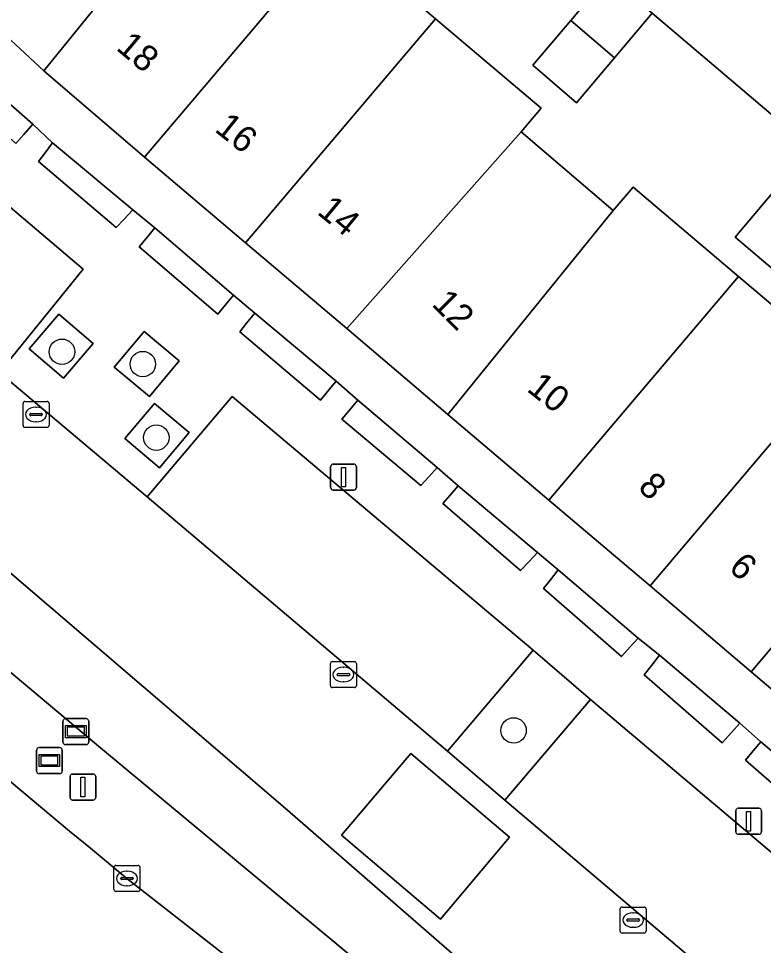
# Model space of a CAD drawing. Extents: x 156412 to 157779, y 382335 to 383768.
# Drawn here: x 157050.87 to 157079.52, y 382869.24 to 382904.89 of the extents above; entities that cross this region are included whole.
import ezdxf

# ---------------------------------------------------------------- set-up
doc = ezdxf.new("R2010")
doc.units = 0
for name, color, linetype in [('IMGEO_Berm_groen', 7, 'Continuous'), ('IMGEO_Boom', 7, 'Continuous'), ('IMGEO_Erf', 7, 'Continuous'), ('IMGEO_Groenvoorziening', 7, 'Continuous'), ('IMGEO_Haag', 7, 'Continuous'), ('IMGEO_Kolk', 7, 'Continuous'), ('IMGEO_Lichtmast', 7, 'Continuous'), ('IMGEO_OVBaan_gesloten', 7, 'Continuous'), ('IMGEO_Pand', 7, 'Continuous'), ('IMGEO_Pand_nummerreeks', 7, 'Continuous'), ('IMGEO_Parkeervlak_open', 7, 'Continuous'), ('IMGEO_Rijbaan_lokaal_gesloten', 7, 'Continuous'), ('IMGEO_Rijbaan_lokaal_open', 7, 'Continuous'), ('IMGEO_Voetpad_open', 7, 'Continuous'), ('IMGEO_Wegwijzer', 7, 'Continuous')]:
    doc.layers.add(name, color=color, linetype=linetype)

msp = doc.modelspace()

# ---------------------------------------------------------------- linework, layer by layer
at = {"layer": 'IMGEO_Berm_groen'}
for points in [[(157061.218, 382874.44), (157044.62, 382888.63), (157042.249, 382890.822), (157040.158, 382888.466), (157054.026, 382876.842), (157064.101, 382868.466), (157071.205, 382862.884), (157076.917, 382858.487), (157077.744, 382859.487)], [(157077.707, 382860.082), (157061.218, 382874.44)]]:
    msp.add_lwpolyline(points, dxfattribs=at)
at = {"layer": 'IMGEO_Boom'}
for centre in [(157052.538, 382892.073), (157055.648, 382891.598), (157056.167, 382888.77), (157069.909, 382877.51)]:
    msp.add_circle(centre, 0.489, dxfattribs=at)
at = {"layer": 'IMGEO_Erf'}
for points in [[(157082.934, 382876.466), (157079.046, 382879.765), (157075.157, 382883.065), (157071.268, 382886.365), (157067.379, 382889.664), (157063.49, 382892.964), (157059.602, 382896.263), (157055.713, 382899.563), (157051.839, 382902.879), (157048.2, 382906.264), (157047.866, 382906.651), (157044.615, 382910.42), (157044.337, 382910.83), (157041.542, 382914.944), (157041.305, 382915.392), (157038.976, 382919.795), (157038.795, 382920.253), (157036.968, 382924.901), (157036.857, 382925.379), (157035.623, 382930.709), (157034.472, 382935.677)], [(157049.056, 382919.757), (157051.324, 382916.339), (157053.225, 382917.778), (157056.229, 382914.217), (157055.327, 382913.457), (157058.192, 382910.708), (157058.956, 382911.626), (157063.017, 382908.179), (157066.906, 382904.879), (157070.964, 382901.436), (157070.194, 382900.528), (157073.738, 382897.502), (157074.513, 382898.406), (157078.565, 382894.973), (157082.457, 382891.676)], [(157081.34, 382899.915), (157075.234, 382905.095), (157073.784, 382903.373), (157072.334, 382901.651), (157070.652, 382903.092), (157072.105, 382904.817), (157073.558, 382906.542)], [(157049.923, 382902.132), (157051.414, 382900.824), (157052.174, 382900.111), (157055.262, 382897.527), (157056.106, 382896.836), (157059.141, 382894.249), (157059.952, 382893.555), (157063.086, 382890.937), (157063.917, 382890.211), (157066.966, 382887.621), (157067.779, 382886.911), (157070.828, 382884.357), (157071.619, 382883.687), (157074.699, 382881.06), (157075.52, 382880.404), (157078.608, 382877.784), (157079.414, 382877.065), (157082.481, 382874.48)], [(157080.123, 382895.05), (157078.429, 382896.485), (157079.884, 382898.2)]]:
    msp.add_lwpolyline(points, dxfattribs=at)
at = {"layer": 'IMGEO_Groenvoorziening'}
msp.add_lwpolyline([(157048.129, 382903.772), (157047.813, 382903.396), (157047.504, 382903.029), (157049.299, 382901.379), (157050.762, 382900.082), (157051.069, 382900.431), (157051.414, 382900.824), (157049.923, 382902.132)], dxfattribs=at)
for points in [[(157054.913, 382897.157), (157055.262, 382897.527), (157052.174, 382900.111), (157051.888, 382899.724), (157051.641, 382899.391), (157054.62, 382896.846)], [(157059.141, 382894.249), (157056.106, 382896.836), (157055.77, 382896.433), (157055.503, 382896.113), (157058.529, 382893.523), (157058.816, 382893.863)], [(157053.735, 382892.39), (157052.411, 382893.519), (157051.278, 382892.19), (157052.602, 382891.061)], [(157063.086, 382890.937), (157059.952, 382893.555), (157059.641, 382893.167), (157059.378, 382892.839), (157062.476, 382890.216), (157062.752, 382890.542)], [(157057.052, 382891.723), (157055.698, 382892.857), (157054.547, 382891.483), (157055.901, 382890.349)], [(157057.424, 382888.968), (157056.098, 382890.086), (157054.957, 382888.733), (157056.283, 382887.615)], [(157066.966, 382887.621), (157063.917, 382890.211), (157063.594, 382889.832), (157063.296, 382889.483), (157066.346, 382886.924), (157066.644, 382887.258)], [(157070.828, 382884.357), (157067.779, 382886.911), (157067.472, 382886.56), (157067.188, 382886.235), (157070.179, 382883.654), (157070.502, 382884.003)], [(157074.699, 382881.06), (157071.619, 382883.687), (157071.327, 382883.307), (157071.065, 382882.965), (157074.057, 382880.353), (157074.391, 382880.721)], [(157072.863, 382878.7), (157070.666, 382880.6), (157067.367, 382876.712), (157069.573, 382874.83)], [(157078.608, 382877.784), (157075.52, 382880.404), (157075.222, 382880.02), (157074.934, 382879.648), (157077.927, 382877.027), (157078.291, 382877.431)], [(157082.481, 382874.48), (157079.414, 382877.065), (157079.13, 382876.723), (157078.83, 382876.363), (157081.83, 382873.749), (157082.184, 382874.147)]]:
    msp.add_lwpolyline(points, close=True, dxfattribs=at)
at = {"layer": 'IMGEO_Haag'}
msp.add_lwpolyline([(157048.129, 382903.772), (157047.813, 382903.396), (157047.504, 382903.029), (157049.299, 382901.379), (157050.762, 382900.082), (157051.069, 382900.431), (157051.414, 382900.824), (157049.923, 382902.132)], dxfattribs=at)
for points in [[(157054.913, 382897.157), (157055.262, 382897.527), (157052.174, 382900.111), (157051.888, 382899.724), (157051.641, 382899.391), (157054.62, 382896.846)], [(157059.141, 382894.249), (157056.106, 382896.836), (157055.77, 382896.433), (157055.503, 382896.113), (157058.529, 382893.523), (157058.816, 382893.863)], [(157063.086, 382890.937), (157059.952, 382893.555), (157059.641, 382893.167), (157059.378, 382892.839), (157062.476, 382890.216), (157062.752, 382890.542)], [(157066.966, 382887.621), (157063.917, 382890.211), (157063.594, 382889.832), (157063.296, 382889.483), (157066.346, 382886.924), (157066.644, 382887.258)], [(157070.828, 382884.357), (157067.779, 382886.911), (157067.472, 382886.56), (157067.188, 382886.235), (157070.179, 382883.654), (157070.502, 382884.003)], [(157074.699, 382881.06), (157071.619, 382883.687), (157071.327, 382883.307), (157071.065, 382882.965), (157074.057, 382880.353), (157074.391, 382880.721)], [(157072.863, 382878.7), (157070.666, 382880.6), (157067.367, 382876.712), (157069.573, 382874.83)], [(157078.608, 382877.784), (157075.52, 382880.404), (157075.222, 382880.02), (157074.934, 382879.648), (157077.927, 382877.027), (157078.291, 382877.431)], [(157082.481, 382874.48), (157079.414, 382877.065), (157079.13, 382876.723), (157078.83, 382876.363), (157081.83, 382873.749), (157082.184, 382874.147)]]:
    msp.add_lwpolyline(points, close=True, dxfattribs=at)
at = {"layer": 'IMGEO_Kolk'}
for p, q in [((157051.039, 382889.235), (157051.039, 382890.087)), ((157051.114, 382890.161), (157051.966, 382890.161)), ((157051.527, 382889.941), (157051.552, 382889.941)), ((157052.04, 382890.087), (157052.04, 382889.235)), ((157051.298, 382889.655), (157051.298, 382889.667)), ((157051.736, 382889.618), (157051.338, 382889.618)), ((157051.341, 382889.704), (157051.739, 382889.704)), ((157051.782, 382889.667), (157051.782, 382889.655)), ((157051.55, 382889.381), (157051.525, 382889.381)), ((157051.966, 382889.161), (157051.114, 382889.161)), ((157062.862, 382879.232), (157062.862, 382880.084)), ((157062.937, 382880.158), (157063.789, 382880.158)), ((157063.35, 382879.938), (157063.375, 382879.938)), ((157063.863, 382880.084), (157063.863, 382879.232)), ((157063.121, 382879.652), (157063.121, 382879.664)), ((157063.559, 382879.615), (157063.161, 382879.615)), ((157063.164, 382879.701), (157063.562, 382879.701)), ((157063.605, 382879.664), (157063.605, 382879.652)), ((157063.373, 382879.378), (157063.348, 382879.378)), ((157063.789, 382879.158), (157062.937, 382879.158)), ((157054.538, 382871.39), (157054.538, 382872.242)), ((157054.613, 382872.316), (157055.465, 382872.316)), ((157055.026, 382872.096), (157055.051, 382872.096)), ((157055.539, 382872.242), (157055.539, 382871.39)), ((157054.797, 382871.81), (157054.797, 382871.822)), ((157055.235, 382871.773), (157054.837, 382871.773)), ((157054.84, 382871.859), (157055.238, 382871.859)), ((157055.281, 382871.822), (157055.281, 382871.81)), ((157055.049, 382871.536), (157055.024, 382871.536)), ((157055.465, 382871.316), (157054.613, 382871.316)), ((157074.006, 382869.791), (157074.006, 382870.643)), ((157074.081, 382870.717), (157074.933, 382870.717)), ((157075.007, 382870.643), (157075.007, 382869.791)), ((157074.494, 382870.497), (157074.519, 382870.497)), ((157074.265, 382870.211), (157074.265, 382870.223)), ((157074.703, 382870.174), (157074.305, 382870.174)), ((157074.308, 382870.26), (157074.706, 382870.26)), ((157074.517, 382869.937), (157074.492, 382869.937)), ((157074.749, 382870.223), (157074.749, 382870.211)), ((157074.933, 382869.717), (157074.081, 382869.717))]:
    msp.add_line(p, q, dxfattribs=at)
for points in [[(157051.039, 382889.235), (157051.039, 382890.087)], [(157051.114, 382890.161), (157051.966, 382890.161)], [(157052.04, 382890.087), (157052.04, 382889.235)], [(157051.966, 382889.161), (157051.114, 382889.161)], [(157062.862, 382879.232), (157062.862, 382880.084)], [(157062.937, 382880.158), (157063.789, 382880.158)], [(157063.863, 382880.084), (157063.863, 382879.232)], [(157063.789, 382879.158), (157062.937, 382879.158)], [(157054.538, 382871.39), (157054.538, 382872.242)], [(157054.613, 382872.316), (157055.465, 382872.316)], [(157055.539, 382872.242), (157055.539, 382871.39)], [(157055.465, 382871.316), (157054.613, 382871.316)], [(157074.006, 382869.791), (157074.006, 382870.643)], [(157074.081, 382870.717), (157074.933, 382870.717)], [(157075.007, 382870.643), (157075.007, 382869.791)], [(157074.933, 382869.717), (157074.081, 382869.717)]]:
    msp.add_lwpolyline(points, dxfattribs=at)
for centre, radius, start, end in [((157051.116, 382890.085), 0.0765, 91.552, 178.448), ((157051.116, 382890.085), 0.0765, 91.552, 178.448), ((157051.964, 382890.085), 0.0765, 1.552, 88.448), ((157051.964, 382890.085), 0.0765, 1.552, 88.448), ((157051.338, 382889.664), 0.0403, 85.8775, 175.7526), ((157051.335, 382889.654), 0.0366, 178.938, 274.7102), ((157051.739, 382889.661), 0.043, 264.8664, 352.4533), ((157051.743, 382889.666), 0.0386, 1.7309, 96.639), ((157051.116, 382889.237), 0.0765, 181.552, 268.448), ((157051.116, 382889.237), 0.0765, 181.552, 268.448), ((157051.964, 382889.237), 0.0765, 271.552, 358.448), ((157051.964, 382889.237), 0.0765, 271.552, 358.448), ((157062.939, 382880.082), 0.0765, 91.552, 178.448), ((157062.939, 382880.082), 0.0765, 91.552, 178.448), ((157063.787, 382880.082), 0.0765, 1.552, 88.448), ((157063.787, 382880.082), 0.0765, 1.552, 88.448), ((157063.161, 382879.661), 0.0403, 85.8775, 175.7526), ((157063.158, 382879.651), 0.0366, 178.938, 274.7102), ((157063.562, 382879.658), 0.043, 264.8664, 352.4533), ((157063.566, 382879.663), 0.0386, 1.7309, 96.639), ((157062.939, 382879.234), 0.0765, 181.552, 268.448), ((157062.939, 382879.234), 0.0765, 181.552, 268.448), ((157063.787, 382879.234), 0.0765, 271.552, 358.448), ((157063.787, 382879.234), 0.0765, 271.552, 358.448), ((157054.615, 382872.24), 0.0765, 91.552, 178.448), ((157054.615, 382872.24), 0.0765, 91.552, 178.448), ((157055.463, 382872.24), 0.0765, 1.552, 88.448), ((157055.463, 382872.24), 0.0765, 1.552, 88.448), ((157054.837, 382871.819), 0.0403, 85.8775, 175.7526), ((157054.834, 382871.809), 0.0366, 178.938, 274.7102), ((157055.238, 382871.816), 0.043, 264.8664, 352.4533), ((157055.242, 382871.821), 0.0386, 1.7309, 96.639), ((157054.615, 382871.392), 0.0765, 181.552, 268.448), ((157054.615, 382871.392), 0.0765, 181.552, 268.448), ((157055.463, 382871.392), 0.0765, 271.552, 358.448), ((157055.463, 382871.392), 0.0765, 271.552, 358.448), ((157074.083, 382870.641), 0.0765, 91.552, 178.448), ((157074.083, 382870.641), 0.0765, 91.552, 178.448), ((157074.931, 382870.641), 0.0765, 1.552, 88.448), ((157074.931, 382870.641), 0.0765, 1.552, 88.448), ((157074.305, 382870.22), 0.0403, 85.8775, 175.7526), ((157074.302, 382870.21), 0.0366, 178.938, 274.7102), ((157074.706, 382870.217), 0.043, 264.8664, 352.4533), ((157074.71, 382870.222), 0.0386, 1.7309, 96.639), ((157074.083, 382869.793), 0.0765, 181.552, 268.448), ((157074.083, 382869.793), 0.0765, 181.552, 268.448), ((157074.931, 382869.793), 0.0765, 271.552, 358.448), ((157074.931, 382869.793), 0.0765, 271.552, 358.448)]:
    msp.add_arc(centre, radius, start, end, dxfattribs=at)
for centre, major_axis, ratio, start_param, end_param in [((157051.526, 382889.661), (-0.387, 0.002), 0.722429, 4.712389, 7.853982), ((157051.551, 382889.661), (-0.39, 0.002), 0.717154, 1.570796, 4.712389), ((157063.349, 382879.658), (-0.387, 0.002), 0.722429, 4.712389, 7.853982), ((157063.374, 382879.658), (-0.39, 0.002), 0.717154, 1.570796, 4.712389), ((157055.025, 382871.816), (-0.387, 0.002), 0.722429, 4.712389, 7.853982), ((157055.05, 382871.816), (-0.39, 0.002), 0.717154, 1.570796, 4.712389), ((157074.493, 382870.217), (-0.387, 0.002), 0.722429, 4.712389, 7.853982), ((157074.518, 382870.217), (-0.39, 0.002), 0.717154, 1.570796, 4.712389)]:
    msp.add_ellipse(centre, major_axis=major_axis, ratio=ratio, start_param=start_param, end_param=end_param, dxfattribs=at)
at = {"layer": 'IMGEO_Lichtmast'}
for p, q in [((157062.972, 382887.752), (157063.762, 382887.752)), ((157063.762, 382887.752), (157062.972, 382887.752)), ((157062.872, 382886.852), (157062.872, 382887.652)), ((157062.872, 382887.652), (157062.872, 382886.852)), ((157063.862, 382887.652), (157063.862, 382886.852)), ((157063.862, 382886.852), (157063.862, 382887.652)), ((157063.762, 382886.752), (157062.972, 382886.752)), ((157062.972, 382886.752), (157063.762, 382886.752)), ((157052.847, 382874.931), (157052.847, 382875.731)), ((157052.847, 382875.731), (157052.847, 382874.931)), ((157052.947, 382875.831), (157053.737, 382875.831)), ((157053.737, 382875.831), (157052.947, 382875.831)), ((157053.837, 382875.731), (157053.837, 382874.931)), ((157053.837, 382874.931), (157053.837, 382875.731)), ((157053.737, 382874.831), (157052.947, 382874.831)), ((157052.947, 382874.831), (157053.737, 382874.831)), ((157078.452, 382873.613), (157078.452, 382874.413)), ((157078.452, 382874.413), (157078.452, 382873.613)), ((157078.552, 382874.513), (157079.342, 382874.513)), ((157079.342, 382874.513), (157078.552, 382874.513)), ((157079.442, 382874.413), (157079.442, 382873.613)), ((157079.442, 382873.613), (157079.442, 382874.413)), ((157079.342, 382873.513), (157078.552, 382873.513)), ((157078.552, 382873.513), (157079.342, 382873.513))]:
    msp.add_line(p, q, dxfattribs=at)
for points in [[(157063.292, 382887.627), (157063.442, 382887.627), (157063.442, 382886.877), (157063.292, 382886.877), (157063.292, 382887.627)], [(157053.267, 382875.706), (157053.417, 382875.706), (157053.417, 382874.956), (157053.267, 382874.956), (157053.267, 382875.706)], [(157078.872, 382874.388), (157079.022, 382874.388), (157079.022, 382873.638), (157078.872, 382873.638), (157078.872, 382874.388)]]:
    msp.add_lwpolyline(points, dxfattribs=at)
for centre, start, end in [((157062.972, 382887.652), 90, 180), ((157062.972, 382887.652), 90, 180), ((157063.762, 382887.652), 0, 90), ((157063.762, 382887.652), 360, 90), ((157062.972, 382886.852), 180, 270), ((157062.972, 382886.852), 180, 270), ((157063.762, 382886.852), 270, 0), ((157063.762, 382886.852), 270, 0), ((157052.947, 382875.731), 90, 180), ((157052.947, 382875.731), 90, 180), ((157053.737, 382875.731), 0, 90), ((157053.737, 382875.731), 360, 90), ((157052.947, 382874.931), 180, 270), ((157052.947, 382874.931), 180, 270), ((157053.737, 382874.931), 270, 0), ((157053.737, 382874.931), 270, 0), ((157078.552, 382874.413), 90, 180), ((157078.552, 382874.413), 90, 180), ((157079.342, 382874.413), 0, 90), ((157079.342, 382874.413), 360, 90), ((157078.552, 382873.613), 180, 270), ((157078.552, 382873.613), 180, 270), ((157079.342, 382873.613), 270, 0), ((157079.342, 382873.613), 270, 0)]:
    msp.add_arc(centre, 0.1, start, end, dxfattribs=at)
at = {"layer": 'IMGEO_OVBaan_gesloten'}
msp.add_lwpolyline([(157086.135, 382847.948), (157083.495, 382849.801), (157080.645, 382851.849), (157080.442, 382852.027), (157078.248, 382853.864), (157074.793, 382856.449), (157069.388, 382860.592), (157055.039, 382871.816), (157053.636, 382872.978), (157052.831, 382873.641), (157037.018, 382886.895)], dxfattribs=at)
at = {"layer": 'IMGEO_Pand'}
for points in [[(157051.839, 382902.879), (157058.192, 382910.708), (157055.327, 382913.457), (157047.866, 382906.651), (157048.2, 382906.264)], [(157051.839, 382902.879), (157055.713, 382899.563), (157063.017, 382908.179), (157058.956, 382911.626), (157058.192, 382910.708)], [(157063.017, 382908.179), (157055.713, 382899.563), (157059.602, 382896.263), (157066.906, 382904.879)], [(157073.784, 382903.373), (157075.234, 382905.095), (157073.558, 382906.542), (157072.105, 382904.817)], [(157063.49, 382892.964), (157070.194, 382900.528), (157070.964, 382901.436), (157066.906, 382904.879), (157059.602, 382896.263)], [(157073.784, 382903.373), (157072.105, 382904.817), (157070.652, 382903.092), (157072.334, 382901.651)], [(157073.738, 382897.502), (157070.194, 382900.528), (157063.49, 382892.964), (157067.379, 382889.664)], [(157071.268, 382886.365), (157078.565, 382894.973), (157074.513, 382898.406), (157073.738, 382897.502), (157067.379, 382889.664)], [(157079.884, 382898.2), (157078.429, 382896.485), (157080.123, 382895.05), (157081.57, 382896.765)], [(157071.268, 382886.365), (157075.157, 382883.065), (157082.457, 382891.676), (157078.565, 382894.973)], [(157079.046, 382879.765), (157086.348, 382888.379), (157082.457, 382891.676), (157075.157, 382883.065)], [(157079.046, 382879.765), (157082.934, 382876.466), (157088.556, 382883.097), (157090.239, 382885.082), (157086.348, 382888.379)]]:
    msp.add_lwpolyline(points, close=True, dxfattribs=at)
at = {"layer": 'IMGEO_Parkeervlak_open'}
msp.add_lwpolyline([(157045.439, 382895.241), (157050.124, 382891.278), (157053.358, 382895.243), (157049.173, 382898.793)], dxfattribs=at)
for points in [[(157070.666, 382880.6), (157059.08, 382890.358), (157055.811, 382886.492), (157067.367, 382876.712)], [(157069.573, 382874.83), (157081.081, 382865.071), (157084.374, 382868.962), (157072.863, 382878.7)]]:
    msp.add_lwpolyline(points, close=True, dxfattribs=at)
at = {"layer": 'IMGEO_Rijbaan_lokaal_gesloten'}
msp.add_lwpolyline([(157037.183, 382895.505), (157041.226, 382891.768), (157042.249, 382890.822), (157044.62, 382888.63), (157061.218, 382874.44), (157077.707, 382860.082), (157081.107, 382857.364), (157084.265, 382862.356), (157082.72, 382863.641), (157081.081, 382865.071), (157069.573, 382874.83), (157067.367, 382876.712), (157055.811, 382886.492), (157050.124, 382891.278), (157045.439, 382895.241)], dxfattribs=at)
msp.add_lwpolyline([(157065.958, 382876.617), (157069.756, 382873.398), (157067.093, 382870.256), (157063.295, 382873.475)], close=True, dxfattribs=at)
at = {"layer": 'IMGEO_Rijbaan_lokaal_open'}
msp.add_lwpolyline([(157067.093, 382870.256), (157069.756, 382873.398), (157065.958, 382876.617), (157063.295, 382873.475)], close=True, dxfattribs=at)
at = {"layer": 'IMGEO_Voetpad_open'}
for points in [[(157052.698, 382938.729), (157053.417, 382931.79), (157054.102, 382929.679), (157055.743, 382925.159), (157056.841, 382923.234), (157059.522, 382919.104), (157061.051, 382917.503), (157065.768, 382913.105), (157067.456, 382911.672), (157073.558, 382906.542), (157075.234, 382905.095), (157081.34, 382899.915)], [(157081.83, 382873.749), (157078.83, 382876.363), (157079.13, 382876.723), (157079.414, 382877.065), (157078.608, 382877.784), (157078.291, 382877.431), (157077.927, 382877.027), (157074.934, 382879.648), (157075.222, 382880.02), (157075.52, 382880.404), (157074.699, 382881.06), (157074.391, 382880.721), (157074.057, 382880.353), (157071.065, 382882.965), (157071.327, 382883.307), (157071.619, 382883.687), (157070.828, 382884.357), (157070.502, 382884.003), (157070.179, 382883.654), (157067.188, 382886.235), (157067.472, 382886.56), (157067.779, 382886.911), (157066.966, 382887.621), (157066.644, 382887.258), (157066.346, 382886.924), (157063.296, 382889.483), (157063.594, 382889.832), (157063.917, 382890.211), (157063.086, 382890.937), (157062.752, 382890.542), (157062.476, 382890.216), (157059.378, 382892.839), (157059.641, 382893.167), (157059.952, 382893.555), (157059.141, 382894.249), (157058.816, 382893.863), (157058.529, 382893.523), (157055.503, 382896.113), (157055.77, 382896.433), (157056.106, 382896.836), (157055.262, 382897.527), (157054.913, 382897.157), (157054.62, 382896.846), (157051.641, 382899.391), (157051.888, 382899.724), (157052.174, 382900.111), (157051.414, 382900.824), (157051.069, 382900.431), (157050.762, 382900.082)], [(157049.173, 382898.793), (157053.358, 382895.243), (157050.124, 382891.278), (157055.811, 382886.492), (157059.08, 382890.358), (157070.666, 382880.6), (157072.863, 382878.7), (157084.374, 382868.962), (157085.226, 382868.226)]]:
    msp.add_lwpolyline(points, dxfattribs=at)
for points in [[(157053.735, 382892.39), (157052.602, 382891.061), (157051.278, 382892.19), (157052.411, 382893.519)], [(157055.901, 382890.349), (157054.547, 382891.483), (157055.698, 382892.857), (157057.052, 382891.723)], [(157054.026, 382876.842), (157040.158, 382888.466), (157042.249, 382890.822), (157041.226, 382891.768), (157036.951, 382886.961), (157037.018, 382886.895), (157052.831, 382873.641), (157053.636, 382872.978), (157055.039, 382871.816), (157069.388, 382860.592), (157071.205, 382862.884), (157064.101, 382868.466)], [(157057.424, 382888.968), (157056.283, 382887.615), (157054.957, 382888.733), (157056.098, 382890.086)]]:
    msp.add_lwpolyline(points, close=True, dxfattribs=at)
at = {"layer": 'IMGEO_Wegwijzer'}
for p, q in [((157052.577, 382877.062), (157052.577, 382877.862)), ((157052.577, 382877.862), (157052.577, 382877.062)), ((157052.677, 382877.962), (157053.467, 382877.962)), ((157053.467, 382877.962), (157052.677, 382877.962)), ((157053.567, 382877.862), (157053.567, 382877.062)), ((157053.567, 382877.062), (157053.567, 382877.862)), ((157051.557, 382875.948), (157051.557, 382876.748)), ((157051.557, 382876.748), (157051.557, 382875.948)), ((157051.657, 382876.848), (157052.447, 382876.848)), ((157052.447, 382876.848), (157051.657, 382876.848)), ((157052.547, 382876.748), (157052.547, 382875.948)), ((157052.547, 382875.948), (157052.547, 382876.748)), ((157053.467, 382876.962), (157052.677, 382876.962)), ((157052.677, 382876.962), (157053.467, 382876.962)), ((157052.447, 382875.848), (157051.657, 382875.848)), ((157051.657, 382875.848), (157052.447, 382875.848))]:
    msp.add_line(p, q, dxfattribs=at)
for points in [[(157052.678, 382877.694), (157053.466, 382877.694), (157053.466, 382877.23), (157052.678, 382877.23), (157052.678, 382877.694)], [(157052.743, 382877.629), (157052.743, 382877.295), (157053.401, 382877.295), (157053.401, 382877.629), (157052.743, 382877.629)], [(157051.658, 382876.58), (157052.446, 382876.58), (157052.446, 382876.116), (157051.658, 382876.116), (157051.658, 382876.58)], [(157051.723, 382876.515), (157051.723, 382876.181), (157052.381, 382876.181), (157052.381, 382876.515), (157051.723, 382876.515)]]:
    msp.add_lwpolyline(points, dxfattribs=at)
for centre, start, end in [((157052.677, 382877.862), 90, 180), ((157052.677, 382877.862), 90, 180), ((157053.467, 382877.862), 0, 90), ((157053.467, 382877.862), 360, 90), ((157052.677, 382877.062), 180, 270), ((157052.677, 382877.062), 180, 270), ((157053.467, 382877.062), 270, 0), ((157053.467, 382877.062), 270, 0), ((157051.657, 382876.748), 90, 180), ((157051.657, 382876.748), 90, 180), ((157052.447, 382876.748), 0, 90), ((157052.447, 382876.748), 360, 90), ((157051.657, 382875.948), 180, 270), ((157051.657, 382875.948), 180, 270), ((157052.447, 382875.948), 270, 0), ((157052.447, 382875.948), 270, 0)]:
    msp.add_arc(centre, 0.1, start, end, dxfattribs=at)

# ---------------------------------------------------------------- texts
at = {"layer": 'IMGEO_Pand_nummerreeks'}
for s, rotation, p in [('18', 319.9613, (157054.583, 382903.714)), ('16', 321.5736, (157058.368, 382900.576)), ('14', 320.5909, (157062.311, 382897.4)), ('12', 314.9914, (157066.719, 382893.873)), ('10', 321.7578, (157070.375, 382890.587)), ('8', 316.6761, (157074.651, 382886.813)), ('6', 317.282, (157078.138, 382883.714))]:
    msp.add_text(s, height=1, rotation=rotation, dxfattribs=at).set_placement(p)

doc.saveas('drawing.dxf')
